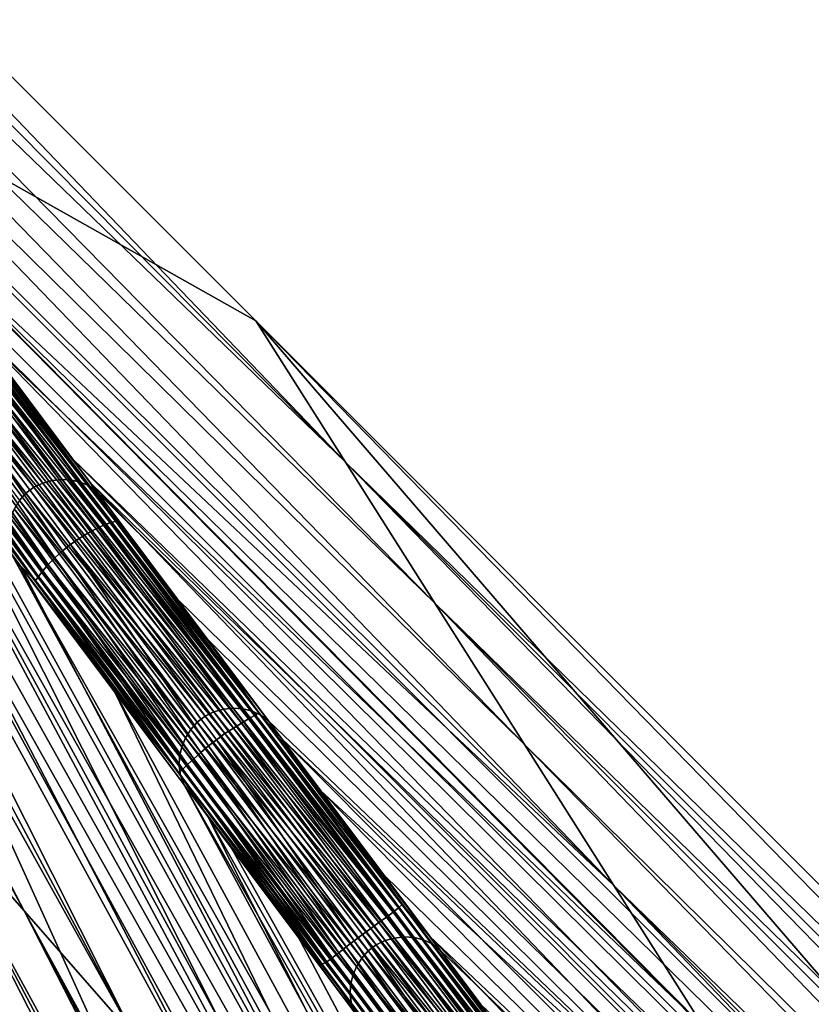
# Model space of a CAD drawing. Header units: millimetres. Extents: x -208 to -25, y 23 to 205.
# Tile 395 of 635: x -159 to -148, y 163 to 176. Entities that reach past the tile are written whole.
import ezdxf

# ---------------------------------------------------------------- set-up
doc = ezdxf.new("R2010")
doc.units = ezdxf.units.MM
doc.header["$LTSCALE"] = 65.185185
for name, color, linetype in [('183', 7, 'CONTINUOUS'), ('231', 7, 'CONTINUOUS'), ('321', 7, 'CONTINUOUS'), ('379', 7, 'CONTINUOUS'), ('380', 7, 'CONTINUOUS'), ('381', 7, 'CONTINUOUS'), ('446', 7, 'CONTINUOUS')]:
    doc.layers.add(name, color=color, linetype=linetype)

msp = doc.modelspace()

# ---------------------------------------------------------------- linework, layer by layer
at = {"layer": '183', "linetype": 'CONTINUOUS'}
for points in [[(-160.627, 173.859, 50.715), (-137.959, 151.645, 56.24), (-161.983, 175.671, 56.24), (-160.627, 173.859, 50.715)], [(-137.132, 150.131, 47.588), (-137.959, 151.645, 56.24), (-160.627, 173.859, 50.715), (-137.132, 150.131, 47.588)], [(-159.827, 172.79, 47.46), (-137.132, 150.131, 47.588), (-160.627, 173.859, 50.715), (-159.827, 172.79, 47.46)], [(-159.269, 172.044, 45.189), (-137.132, 150.131, 47.588), (-159.827, 172.79, 47.46), (-159.269, 172.044, 45.189)], [(-157.91, 170.229, 39.663), (-137.132, 150.131, 47.588), (-159.269, 172.044, 45.189), (-157.91, 170.229, 39.663)], [(-136.304, 148.611, 38.882), (-137.132, 150.131, 47.588), (-157.91, 170.229, 39.663), (-136.304, 148.611, 38.882)], [(-157.588, 169.799, 38.352), (-136.304, 148.611, 38.882), (-157.91, 170.229, 39.663), (-157.588, 169.799, 38.352)], [(-156.54, 168.399, 34.087), (-136.304, 148.611, 38.882), (-157.588, 169.799, 38.352), (-156.54, 168.399, 34.087)], [(-155.347, 166.805, 29.222), (-136.304, 148.611, 38.882), (-156.54, 168.399, 34.087), (-155.347, 166.805, 29.222)], [(-155.173, 166.572, 28.51), (-136.304, 148.611, 38.882), (-155.347, 166.805, 29.222), (-155.173, 166.572, 28.51)], [(-135.904, 147.262, 26.954), (-136.304, 148.611, 38.882), (-155.173, 166.572, 28.51), (-135.904, 147.262, 26.954)], [(-153.842, 164.795, 23.083), (-135.904, 147.262, 26.954), (-155.173, 166.572, 28.51), (-153.842, 164.795, 23.083)], [(-153.107, 163.812, 20.082), (-135.904, 147.262, 26.954), (-153.842, 164.795, 23.083), (-153.107, 163.812, 20.082)], [(-152.575, 163.101, 17.906), (-135.904, 147.262, 26.954), (-153.107, 163.812, 20.082), (-152.575, 163.101, 17.906)]]:
    msp.add_3dface(points, dxfattribs=at)
at = {"layer": '231', "linetype": 'CONTINUOUS'}
for points in [[(-160.756, 172.771, 47.236), (-158.415, 169.856, 38.121), (-160.654, 172.848, 47.236), (-160.756, 172.771, 47.236)], [(-160.654, 172.848, 47.236), (-158.299, 169.912, 38.131), (-160.538, 172.903, 47.246), (-160.654, 172.848, 47.236)], [(-158.415, 169.856, 38.121), (-158.299, 169.912, 38.131), (-160.654, 172.848, 47.236), (-158.415, 169.856, 38.121)], [(-160.538, 172.903, 47.246), (-158.175, 169.946, 38.15), (-160.414, 172.938, 47.266), (-160.538, 172.903, 47.246)], [(-158.299, 169.912, 38.131), (-158.175, 169.946, 38.15), (-160.538, 172.903, 47.246), (-158.299, 169.912, 38.131)], [(-160.414, 172.938, 47.266), (-158.046, 169.959, 38.177), (-160.285, 172.951, 47.293), (-160.414, 172.938, 47.266)], [(-158.175, 169.946, 38.15), (-158.046, 169.959, 38.177), (-160.414, 172.938, 47.266), (-158.175, 169.946, 38.15)], [(-158.046, 169.959, 38.177), (-157.918, 169.951, 38.212), (-160.285, 172.951, 47.293), (-158.046, 169.959, 38.177)], [(-160.285, 172.951, 47.293), (-157.918, 169.951, 38.212), (-160.158, 172.943, 47.327), (-160.285, 172.951, 47.293)], [(-157.918, 169.951, 38.212), (-157.796, 169.921, 38.251), (-160.158, 172.943, 47.327), (-157.918, 169.951, 38.212)], [(-160.158, 172.943, 47.327), (-157.796, 169.921, 38.251), (-160.035, 172.913, 47.367), (-160.158, 172.943, 47.327)], [(-157.796, 169.921, 38.251), (-157.684, 169.87, 38.296), (-160.035, 172.913, 47.367), (-157.796, 169.921, 38.251)], [(-160.035, 172.913, 47.367), (-157.684, 169.87, 38.296), (-159.923, 172.861, 47.411), (-160.035, 172.913, 47.367)], [(-157.588, 169.799, 38.352), (-157.91, 170.229, 39.663), (-159.923, 172.861, 47.411), (-157.588, 169.799, 38.352)], [(-157.684, 169.87, 38.296), (-157.588, 169.799, 38.352), (-159.923, 172.861, 47.411), (-157.684, 169.87, 38.296)], [(-157.91, 170.229, 39.663), (-159.269, 172.044, 45.189), (-159.923, 172.861, 47.411), (-157.91, 170.229, 39.663)], [(-160.842, 172.676, 47.246), (-158.517, 169.779, 38.121), (-160.756, 172.771, 47.236), (-160.842, 172.676, 47.246)], [(-158.517, 169.779, 38.121), (-158.415, 169.856, 38.121), (-160.756, 172.771, 47.236), (-158.517, 169.779, 38.121)], [(-158.603, 169.684, 38.131), (-158.517, 169.779, 38.121), (-160.842, 172.676, 47.246), (-158.603, 169.684, 38.131)], [(-158.415, 169.856, 38.121), (-156.061, 166.922, 29.015), (-158.299, 169.912, 38.131), (-158.415, 169.856, 38.121)], [(-158.299, 169.912, 38.131), (-155.937, 166.957, 29.034), (-158.175, 169.946, 38.15), (-158.299, 169.912, 38.131)], [(-156.061, 166.922, 29.015), (-155.937, 166.957, 29.034), (-158.299, 169.912, 38.131), (-156.061, 166.922, 29.015)], [(-158.175, 169.946, 38.15), (-155.809, 166.97, 29.061), (-158.046, 169.959, 38.177), (-158.175, 169.946, 38.15)], [(-155.937, 166.957, 29.034), (-155.809, 166.97, 29.061), (-158.175, 169.946, 38.15), (-155.937, 166.957, 29.034)], [(-155.809, 166.97, 29.061), (-155.681, 166.962, 29.095), (-158.046, 169.959, 38.177), (-155.809, 166.97, 29.061)], [(-158.046, 169.959, 38.177), (-155.681, 166.962, 29.095), (-157.918, 169.951, 38.212), (-158.046, 169.959, 38.177)], [(-155.681, 166.962, 29.095), (-155.559, 166.932, 29.135), (-157.918, 169.951, 38.212), (-155.681, 166.962, 29.095)], [(-157.918, 169.951, 38.212), (-155.559, 166.932, 29.135), (-157.796, 169.921, 38.251), (-157.918, 169.951, 38.212)], [(-155.559, 166.932, 29.135), (-155.447, 166.881, 29.179), (-157.796, 169.921, 38.251), (-155.559, 166.932, 29.135)], [(-157.796, 169.921, 38.251), (-155.447, 166.881, 29.179), (-157.684, 169.87, 38.296), (-157.796, 169.921, 38.251)], [(-155.347, 166.805, 29.222), (-156.54, 168.399, 34.087), (-157.684, 169.87, 38.296), (-155.347, 166.805, 29.222)], [(-155.447, 166.881, 29.179), (-155.347, 166.805, 29.222), (-157.684, 169.87, 38.296), (-155.447, 166.881, 29.179)], [(-156.54, 168.399, 34.087), (-157.588, 169.799, 38.352), (-157.684, 169.87, 38.296), (-156.54, 168.399, 34.087)], [(-158.603, 169.684, 38.131), (-156.279, 166.79, 29.005), (-158.517, 169.779, 38.121), (-158.603, 169.684, 38.131)], [(-158.517, 169.779, 38.121), (-156.177, 166.867, 29.005), (-158.415, 169.856, 38.121), (-158.517, 169.779, 38.121)], [(-156.279, 166.79, 29.005), (-156.177, 166.867, 29.005), (-158.517, 169.779, 38.121), (-156.279, 166.79, 29.005)], [(-156.177, 166.867, 29.005), (-156.061, 166.922, 29.015), (-158.415, 169.856, 38.121), (-156.177, 166.867, 29.005)], [(-158.671, 169.574, 38.15), (-156.365, 166.695, 29.015), (-158.603, 169.684, 38.131), (-158.671, 169.574, 38.15)], [(-156.365, 166.695, 29.015), (-156.279, 166.79, 29.005), (-158.603, 169.684, 38.131), (-156.365, 166.695, 29.015)], [(-158.72, 169.455, 38.177), (-156.434, 166.585, 29.034), (-158.671, 169.574, 38.15), (-158.72, 169.455, 38.177)], [(-156.434, 166.585, 29.034), (-156.365, 166.695, 29.015), (-158.671, 169.574, 38.15), (-156.434, 166.585, 29.034)], [(-158.748, 169.33, 38.212), (-156.482, 166.466, 29.061), (-158.72, 169.455, 38.177), (-158.748, 169.33, 38.212)], [(-156.482, 166.466, 29.061), (-156.434, 166.585, 29.034), (-158.72, 169.455, 38.177), (-156.482, 166.466, 29.061)], [(-158.754, 169.204, 38.251), (-156.511, 166.341, 29.095), (-158.748, 169.33, 38.212), (-158.754, 169.204, 38.251)], [(-156.511, 166.341, 29.095), (-156.482, 166.466, 29.061), (-158.748, 169.33, 38.212), (-156.511, 166.341, 29.095)], [(-156.516, 166.215, 29.135), (-156.511, 166.341, 29.095), (-158.754, 169.204, 38.251), (-156.516, 166.215, 29.135)], [(-158.736, 169.082, 38.296), (-156.516, 166.215, 29.135), (-158.754, 169.204, 38.251), (-158.736, 169.082, 38.296)], [(-156.499, 166.093, 29.179), (-156.516, 166.215, 29.135), (-158.736, 169.082, 38.296), (-156.499, 166.093, 29.179)], [(-158.697, 168.972, 38.36), (-156.499, 166.093, 29.179), (-158.736, 169.082, 38.296), (-158.697, 168.972, 38.36)], [(-156.45, 165.97, 29.203), (-156.499, 166.093, 29.179), (-158.697, 168.972, 38.36), (-156.45, 165.97, 29.203)], [(-156.177, 166.867, 29.005), (-153.826, 163.936, 19.897), (-156.061, 166.922, 29.015), (-156.177, 166.867, 29.005)], [(-156.061, 166.922, 29.015), (-153.702, 163.97, 19.916), (-155.937, 166.957, 29.034), (-156.061, 166.922, 29.015)], [(-153.826, 163.936, 19.897), (-153.702, 163.97, 19.916), (-156.061, 166.922, 29.015), (-153.826, 163.936, 19.897)], [(-155.937, 166.957, 29.034), (-153.574, 163.984, 19.943), (-155.809, 166.97, 29.061), (-155.937, 166.957, 29.034)], [(-153.702, 163.97, 19.916), (-153.574, 163.984, 19.943), (-155.937, 166.957, 29.034), (-153.702, 163.97, 19.916)], [(-153.574, 163.984, 19.943), (-153.446, 163.975, 19.977), (-155.809, 166.97, 29.061), (-153.574, 163.984, 19.943)], [(-155.809, 166.97, 29.061), (-153.446, 163.975, 19.977), (-155.681, 166.962, 29.095), (-155.809, 166.97, 29.061)], [(-153.446, 163.975, 19.977), (-153.324, 163.946, 20.017), (-155.681, 166.962, 29.095), (-153.446, 163.975, 19.977)], [(-155.681, 166.962, 29.095), (-153.324, 163.946, 20.017), (-155.559, 166.932, 29.135), (-155.681, 166.962, 29.095)], [(-153.324, 163.946, 20.017), (-153.211, 163.894, 20.061), (-155.559, 166.932, 29.135), (-153.324, 163.946, 20.017)], [(-155.559, 166.932, 29.135), (-153.211, 163.894, 20.061), (-155.447, 166.881, 29.179), (-155.559, 166.932, 29.135)], [(-156.365, 166.695, 29.015), (-154.044, 163.803, 19.887), (-156.279, 166.79, 29.005), (-156.365, 166.695, 29.015)], [(-156.279, 166.79, 29.005), (-153.942, 163.88, 19.887), (-156.177, 166.867, 29.005), (-156.279, 166.79, 29.005)], [(-154.044, 163.803, 19.887), (-153.942, 163.88, 19.887), (-156.279, 166.79, 29.005), (-154.044, 163.803, 19.887)], [(-153.942, 163.88, 19.887), (-153.826, 163.936, 19.897), (-156.177, 166.867, 29.005), (-153.942, 163.88, 19.887)], [(-153.107, 163.812, 20.082), (-153.842, 164.795, 23.083), (-155.447, 166.881, 29.179), (-153.107, 163.812, 20.082)], [(-153.211, 163.894, 20.061), (-153.107, 163.812, 20.082), (-155.447, 166.881, 29.179), (-153.211, 163.894, 20.061)], [(-153.842, 164.795, 23.083), (-155.173, 166.572, 28.51), (-155.447, 166.881, 29.179), (-153.842, 164.795, 23.083)], [(-155.173, 166.572, 28.51), (-155.347, 166.805, 29.222), (-155.447, 166.881, 29.179), (-155.173, 166.572, 28.51)], [(-156.434, 166.585, 29.034), (-154.13, 163.708, 19.897), (-156.365, 166.695, 29.015), (-156.434, 166.585, 29.034)], [(-154.13, 163.708, 19.897), (-154.044, 163.803, 19.887), (-156.365, 166.695, 29.015), (-154.13, 163.708, 19.897)], [(-156.482, 166.466, 29.061), (-154.198, 163.599, 19.916), (-156.434, 166.585, 29.034), (-156.482, 166.466, 29.061)], [(-154.198, 163.599, 19.916), (-154.13, 163.708, 19.897), (-156.434, 166.585, 29.034), (-154.198, 163.599, 19.916)], [(-156.511, 166.341, 29.095), (-154.247, 163.48, 19.943), (-156.482, 166.466, 29.061), (-156.511, 166.341, 29.095)], [(-154.247, 163.48, 19.943), (-154.198, 163.599, 19.916), (-156.482, 166.466, 29.061), (-154.247, 163.48, 19.943)], [(-156.516, 166.215, 29.135), (-154.275, 163.355, 19.977), (-156.511, 166.341, 29.095), (-156.516, 166.215, 29.135)], [(-154.275, 163.355, 19.977), (-154.247, 163.48, 19.943), (-156.511, 166.341, 29.095), (-154.275, 163.355, 19.977)], [(-154.281, 163.229, 20.017), (-154.275, 163.355, 19.977), (-156.516, 166.215, 29.135), (-154.281, 163.229, 20.017)], [(-156.499, 166.093, 29.179), (-154.281, 163.229, 20.017), (-156.516, 166.215, 29.135), (-156.499, 166.093, 29.179)], [(-154.263, 163.107, 20.061), (-154.281, 163.229, 20.017), (-156.499, 166.093, 29.179), (-154.263, 163.107, 20.061)], [(-156.45, 165.97, 29.203), (-154.263, 163.107, 20.061), (-156.499, 166.093, 29.179), (-156.45, 165.97, 29.203)], [(-155.83, 165.143, 26.677), (-154.263, 163.107, 20.061), (-156.45, 165.97, 29.203), (-155.83, 165.143, 26.677)], [(-154.178, 162.936, 19.936), (-154.263, 163.107, 20.061), (-155.83, 165.143, 26.677), (-154.178, 162.936, 19.936)], [(-153.826, 163.936, 19.897), (-151.469, 160.987, 10.796), (-153.702, 163.97, 19.916), (-153.826, 163.936, 19.897)], [(-153.702, 163.97, 19.916), (-151.341, 161.001, 10.823), (-153.574, 163.984, 19.943), (-153.702, 163.97, 19.916)], [(-151.469, 160.987, 10.796), (-151.341, 161.001, 10.823), (-153.702, 163.97, 19.916), (-151.469, 160.987, 10.796)], [(-151.341, 161.001, 10.823), (-151.214, 160.993, 10.857), (-153.574, 163.984, 19.943), (-151.341, 161.001, 10.823)], [(-153.574, 163.984, 19.943), (-151.214, 160.993, 10.857), (-153.446, 163.975, 19.977), (-153.574, 163.984, 19.943)], [(-151.214, 160.993, 10.857), (-151.091, 160.963, 10.897), (-153.446, 163.975, 19.977), (-151.214, 160.993, 10.857)], [(-153.446, 163.975, 19.977), (-151.091, 160.963, 10.897), (-153.324, 163.946, 20.017), (-153.446, 163.975, 19.977)], [(-154.044, 163.803, 19.887), (-151.709, 160.897, 10.767), (-153.942, 163.88, 19.887), (-154.044, 163.803, 19.887)], [(-153.942, 163.88, 19.887), (-151.593, 160.953, 10.777), (-153.826, 163.936, 19.897), (-153.942, 163.88, 19.887)], [(-151.709, 160.897, 10.767), (-151.593, 160.953, 10.777), (-153.942, 163.88, 19.887), (-151.709, 160.897, 10.767)], [(-151.593, 160.953, 10.777), (-151.469, 160.987, 10.796), (-153.826, 163.936, 19.897), (-151.593, 160.953, 10.777)], [(-151.091, 160.963, 10.897), (-150.979, 160.912, 10.941), (-153.324, 163.946, 20.017), (-151.091, 160.963, 10.897)], [(-153.324, 163.946, 20.017), (-150.979, 160.912, 10.941), (-153.211, 163.894, 20.061), (-153.324, 163.946, 20.017)], [(-150.885, 160.843, 10.997), (-151.346, 161.458, 12.88), (-153.211, 163.894, 20.061), (-150.885, 160.843, 10.997)], [(-150.979, 160.912, 10.941), (-150.885, 160.843, 10.997), (-153.211, 163.894, 20.061), (-150.979, 160.912, 10.941)], [(-151.346, 161.458, 12.88), (-152.575, 163.101, 17.906), (-153.211, 163.894, 20.061), (-151.346, 161.458, 12.88)], [(-152.575, 163.101, 17.906), (-153.107, 163.812, 20.082), (-153.211, 163.894, 20.061), (-152.575, 163.101, 17.906)], [(-154.198, 163.599, 19.916), (-151.897, 160.725, 10.777), (-154.13, 163.708, 19.897), (-154.198, 163.599, 19.916)], [(-154.13, 163.708, 19.897), (-151.811, 160.821, 10.767), (-154.044, 163.803, 19.887), (-154.13, 163.708, 19.897)], [(-151.897, 160.725, 10.777), (-151.811, 160.821, 10.767), (-154.13, 163.708, 19.897), (-151.897, 160.725, 10.777)], [(-151.811, 160.821, 10.767), (-151.709, 160.897, 10.767), (-154.044, 163.803, 19.887), (-151.811, 160.821, 10.767)], [(-154.247, 163.48, 19.943), (-151.965, 160.616, 10.796), (-154.198, 163.599, 19.916), (-154.247, 163.48, 19.943)], [(-151.965, 160.616, 10.796), (-151.897, 160.725, 10.777), (-154.198, 163.599, 19.916), (-151.965, 160.616, 10.796)], [(-154.275, 163.355, 19.977), (-152.014, 160.497, 10.823), (-154.247, 163.48, 19.943), (-154.275, 163.355, 19.977)], [(-152.014, 160.497, 10.823), (-151.965, 160.616, 10.796), (-154.247, 163.48, 19.943), (-152.014, 160.497, 10.823)], [(-154.281, 163.229, 20.017), (-152.042, 160.372, 10.857), (-154.275, 163.355, 19.977), (-154.281, 163.229, 20.017)], [(-152.042, 160.372, 10.857), (-152.014, 160.497, 10.823), (-154.275, 163.355, 19.977), (-152.042, 160.372, 10.857)], [(-152.048, 160.247, 10.897), (-152.042, 160.372, 10.857), (-154.281, 163.229, 20.017), (-152.048, 160.247, 10.897)], [(-154.263, 163.107, 20.061), (-152.048, 160.247, 10.897), (-154.281, 163.229, 20.017), (-154.263, 163.107, 20.061)], [(-152.031, 160.125, 10.941), (-152.048, 160.247, 10.897), (-154.263, 163.107, 20.061), (-152.031, 160.125, 10.941)], [(-154.178, 162.936, 19.936), (-152.031, 160.125, 10.941), (-154.263, 163.107, 20.061), (-154.178, 162.936, 19.936)]]:
    msp.add_3dface(points, dxfattribs=at)
at = {"layer": '321', "linetype": 'CONTINUOUS'}
for points in [[(-158.541, 164.324, 41.037), (-159.98, 165.966, 48.639), (-167.515, 180.753, 41.521), (-158.541, 164.324, 41.037)], [(-166.174, 178.962, 36.583), (-158.541, 164.324, 41.037), (-167.515, 180.753, 41.521), (-166.174, 178.962, 36.583)], [(-157.102, 162.682, 33.436), (-158.541, 164.324, 41.037), (-166.174, 178.962, 36.583), (-157.102, 162.682, 33.436)], [(-164.826, 177.162, 31.617), (-157.102, 162.682, 33.436), (-166.174, 178.962, 36.583), (-164.826, 177.162, 31.617)], [(-163.504, 175.395, 26.736), (-157.102, 162.682, 33.436), (-164.826, 177.162, 31.617), (-163.504, 175.395, 26.736)], [(-155.662, 161.04, 25.835), (-157.102, 162.682, 33.436), (-163.504, 175.395, 26.736), (-155.662, 161.04, 25.835)], [(-162.234, 173.699, 22.05), (-155.662, 161.04, 25.835), (-163.504, 175.395, 26.736), (-162.234, 173.699, 22.05)], [(-154.223, 159.398, 18.233), (-155.662, 161.04, 25.835), (-162.234, 173.699, 22.05), (-154.223, 159.398, 18.233)], [(-161.015, 172.07, 17.542), (-154.223, 159.398, 18.233), (-162.234, 173.699, 22.05), (-161.015, 172.07, 17.542)], [(-159.812, 170.464, 13.096), (-154.223, 159.398, 18.233), (-161.015, 172.07, 17.542), (-159.812, 170.464, 13.096)], [(-152.784, 157.756, 10.632), (-154.223, 159.398, 18.233), (-159.812, 170.464, 13.096), (-152.784, 157.756, 10.632)], [(-158.596, 168.838, 8.597), (-152.784, 157.756, 10.632), (-159.812, 170.464, 13.096), (-158.596, 168.838, 8.597)], [(-157.362, 167.19, 4.027), (-152.784, 157.756, 10.632), (-158.596, 168.838, 8.597), (-157.362, 167.19, 4.027)], [(-161.419, 167.607, 56.24), (-159.98, 165.966, 48.639), (-151.828, 150.04, 56.24), (-161.419, 167.607, 56.24)], [(-151.344, 156.115, 3.03), (-152.784, 157.756, 10.632), (-157.362, 167.19, 4.027), (-151.344, 156.115, 3.03)], [(-156.14, 165.559, -0.505), (-151.344, 156.115, 3.03), (-157.362, 167.19, 4.027), (-156.14, 165.559, -0.505)], [(-159.98, 165.966, 48.639), (-158.541, 164.324, 41.037), (-150.625, 148.838, 48.364), (-159.98, 165.966, 48.639)], [(-151.828, 150.04, 56.24), (-159.98, 165.966, 48.639), (-151.227, 149.439, 52.302), (-151.828, 150.04, 56.24)], [(-151.227, 149.439, 52.302), (-159.98, 165.966, 48.639), (-150.625, 148.838, 48.364), (-151.227, 149.439, 52.302)], [(-149.905, 154.473, -4.571), (-151.344, 156.115, 3.03), (-156.14, 165.559, -0.505), (-149.905, 154.473, -4.571)], [(-154.962, 163.985, -4.881), (-149.905, 154.473, -4.571), (-156.14, 165.559, -0.505), (-154.962, 163.985, -4.881)], [(-157.102, 162.682, 33.436), (-149.418, 147.631, 40.43), (-158.541, 164.324, 41.037), (-157.102, 162.682, 33.436)], [(-158.541, 164.324, 41.037), (-149.418, 147.631, 40.43), (-150.024, 148.236, 44.423), (-158.541, 164.324, 41.037)], [(-150.625, 148.838, 48.364), (-158.541, 164.324, 41.037), (-150.024, 148.236, 44.423), (-150.625, 148.838, 48.364)], [(-153.842, 162.489, -9.05), (-149.905, 154.473, -4.571), (-154.962, 163.985, -4.881), (-153.842, 162.489, -9.05)]]:
    msp.add_3dface(points, dxfattribs=at)
at = {"layer": '379', "linetype": 'CONTINUOUS'}
for points in [[(-170.406, 186.923, 56.24), (-161.983, 175.671, 56.24), (-155.513, 172.029, 56.24), (-170.406, 186.923, 56.24)], [(-161.983, 175.671, 56.24), (-137.959, 151.645, 56.24), (-155.513, 172.029, 56.24), (-161.983, 175.671, 56.24)], [(-146.809, 145.021, 56.24), (-163.091, 174.842, 56.24), (-151.828, 150.04, 56.24), (-146.809, 145.021, 56.24)], [(-163.091, 174.842, 56.24), (-161.419, 167.607, 56.24), (-151.828, 150.04, 56.24), (-163.091, 174.842, 56.24)], [(-155.513, 172.029, 56.24), (-137.959, 151.645, 56.24), (-141.36, 157.875, 56.24), (-155.513, 172.029, 56.24)]]:
    msp.add_3dface(points, dxfattribs=at)
at = {"layer": '380', "linetype": 'CONTINUOUS'}
for points in [[(-159.618, 171.804, 13.937), (-157.711, 169.256, 6.882), (-159.733, 171.739, 13.868), (-159.618, 171.804, 13.937)], [(-159.504, 171.855, 14.046), (-157.602, 169.314, 7.009), (-159.618, 171.804, 13.937), (-159.504, 171.855, 14.046)], [(-159.618, 171.804, 13.937), (-157.602, 169.314, 7.009), (-157.711, 169.256, 6.882), (-159.618, 171.804, 13.937)], [(-159.397, 171.892, 14.192), (-157.502, 169.36, 7.179), (-159.504, 171.855, 14.046), (-159.397, 171.892, 14.192)], [(-159.504, 171.855, 14.046), (-157.502, 169.36, 7.179), (-157.602, 169.314, 7.009), (-159.504, 171.855, 14.046)], [(-159.302, 171.915, 14.371), (-157.415, 169.393, 7.388), (-159.397, 171.892, 14.192), (-159.302, 171.915, 14.371)], [(-159.397, 171.892, 14.192), (-157.415, 169.393, 7.388), (-157.502, 169.36, 7.179), (-159.397, 171.892, 14.192)], [(-159.226, 171.923, 14.586), (-157.349, 169.415, 7.639), (-159.302, 171.915, 14.371), (-159.226, 171.923, 14.586)], [(-159.302, 171.915, 14.371), (-157.349, 169.415, 7.639), (-157.415, 169.393, 7.388), (-159.302, 171.915, 14.371)], [(-157.349, 169.415, 7.639), (-159.226, 171.923, 14.586), (-157.679, 169.918, 9.295), (-157.349, 169.415, 7.639)], [(-157.679, 169.918, 9.295), (-159.226, 171.923, 14.586), (-159.169, 171.909, 14.806), (-157.679, 169.918, 9.295)], [(-159.733, 171.739, 13.868), (-157.824, 169.188, 6.802), (-159.845, 171.661, 13.841), (-159.733, 171.739, 13.868)], [(-159.733, 171.739, 13.868), (-157.711, 169.256, 6.882), (-157.824, 169.188, 6.802), (-159.733, 171.739, 13.868)], [(-160.046, 171.483, 13.936), (-159.951, 171.577, 13.869), (-158.139, 168.936, 6.881), (-160.046, 171.483, 13.936)], [(-159.951, 171.577, 13.869), (-159.845, 171.661, 13.841), (-158.042, 169.025, 6.803), (-159.951, 171.577, 13.869)], [(-159.951, 171.577, 13.869), (-158.042, 169.025, 6.803), (-158.139, 168.936, 6.881), (-159.951, 171.577, 13.869)], [(-159.845, 171.661, 13.841), (-157.824, 169.188, 6.802), (-157.934, 169.108, 6.77), (-159.845, 171.661, 13.841)], [(-159.845, 171.661, 13.841), (-157.934, 169.108, 6.77), (-158.042, 169.025, 6.803), (-159.845, 171.661, 13.841)], [(-160.127, 171.389, 14.045), (-160.046, 171.483, 13.936), (-158.225, 168.848, 7.007), (-160.127, 171.389, 14.045)], [(-160.046, 171.483, 13.936), (-158.139, 168.936, 6.881), (-158.225, 168.848, 7.007), (-160.046, 171.483, 13.936)], [(-160.242, 171.212, 14.369), (-160.193, 171.297, 14.19), (-158.354, 168.691, 7.385), (-160.242, 171.212, 14.369)], [(-160.193, 171.297, 14.19), (-160.127, 171.389, 14.045), (-158.298, 168.765, 7.177), (-160.193, 171.297, 14.19)], [(-160.193, 171.297, 14.19), (-158.298, 168.765, 7.177), (-158.354, 168.691, 7.385), (-160.193, 171.297, 14.19)], [(-160.127, 171.389, 14.045), (-158.225, 168.848, 7.007), (-158.298, 168.765, 7.177), (-160.127, 171.389, 14.045)], [(-160.271, 171.141, 14.583), (-160.242, 171.212, 14.369), (-158.394, 168.633, 7.636), (-160.271, 171.141, 14.583)], [(-160.242, 171.212, 14.369), (-158.354, 168.691, 7.385), (-158.394, 168.633, 7.636), (-160.242, 171.212, 14.369)], [(-159.812, 170.464, 13.096), (-160.271, 171.141, 14.583), (-158.394, 168.633, 7.636), (-159.812, 170.464, 13.096)], [(-158.596, 168.838, 8.597), (-159.812, 170.464, 13.096), (-158.394, 168.633, 7.636), (-158.596, 168.838, 8.597)], [(-156.161, 167.891, 3.675), (-157.349, 169.415, 7.639), (-157.679, 169.918, 9.295), (-156.161, 167.891, 3.675)], [(-157.502, 169.36, 7.179), (-155.61, 166.832, 0.165), (-157.602, 169.314, 7.009), (-157.502, 169.36, 7.179)], [(-157.415, 169.393, 7.388), (-155.531, 166.876, 0.404), (-157.502, 169.36, 7.179), (-157.415, 169.393, 7.388)], [(-157.502, 169.36, 7.179), (-155.531, 166.876, 0.404), (-155.61, 166.832, 0.165), (-157.502, 169.36, 7.179)], [(-157.349, 169.415, 7.639), (-155.474, 166.91, 0.69), (-157.415, 169.393, 7.388), (-157.349, 169.415, 7.639)], [(-157.415, 169.393, 7.388), (-155.474, 166.91, 0.69), (-155.531, 166.876, 0.404), (-157.415, 169.393, 7.388)], [(-155.474, 166.91, 0.69), (-157.349, 169.415, 7.639), (-156.161, 167.891, 3.675), (-155.474, 166.91, 0.69)], [(-157.711, 169.256, 6.882), (-155.807, 166.712, -0.175), (-157.824, 169.188, 6.802), (-157.711, 169.256, 6.882)], [(-157.602, 169.314, 7.009), (-155.703, 166.777, -0.03), (-157.711, 169.256, 6.882), (-157.602, 169.314, 7.009)], [(-157.711, 169.256, 6.882), (-155.703, 166.777, -0.03), (-155.807, 166.712, -0.175), (-157.711, 169.256, 6.882)], [(-157.602, 169.314, 7.009), (-155.61, 166.832, 0.165), (-155.703, 166.777, -0.03), (-157.602, 169.314, 7.009)], [(-158.042, 169.025, 6.803), (-157.934, 169.108, 6.77), (-156.134, 166.478, -0.265), (-158.042, 169.025, 6.803)], [(-157.824, 169.188, 6.802), (-155.917, 166.64, -0.266), (-157.934, 169.108, 6.77), (-157.824, 169.188, 6.802)], [(-157.934, 169.108, 6.77), (-155.917, 166.64, -0.266), (-156.026, 166.559, -0.303), (-157.934, 169.108, 6.77)], [(-157.934, 169.108, 6.77), (-156.026, 166.559, -0.303), (-156.134, 166.478, -0.265), (-157.934, 169.108, 6.77)], [(-157.824, 169.188, 6.802), (-155.807, 166.712, -0.175), (-155.917, 166.64, -0.266), (-157.824, 169.188, 6.802)], [(-158.139, 168.936, 6.881), (-158.042, 169.025, 6.803), (-156.234, 166.393, -0.176), (-158.139, 168.936, 6.881)], [(-158.042, 169.025, 6.803), (-156.134, 166.478, -0.265), (-156.234, 166.393, -0.176), (-158.042, 169.025, 6.803)], [(-157.362, 167.19, 4.027), (-158.596, 168.838, 8.597), (-158.394, 168.633, 7.636), (-157.362, 167.19, 4.027)], [(-158.298, 168.765, 7.177), (-158.225, 168.848, 7.007), (-156.405, 166.237, 0.162), (-158.298, 168.765, 7.177)], [(-158.225, 168.848, 7.007), (-158.139, 168.936, 6.881), (-156.326, 166.311, -0.032), (-158.225, 168.848, 7.007)], [(-158.225, 168.848, 7.007), (-156.326, 166.311, -0.032), (-156.405, 166.237, 0.162), (-158.225, 168.848, 7.007)], [(-158.139, 168.936, 6.881), (-156.234, 166.393, -0.176), (-156.326, 166.311, -0.032), (-158.139, 168.936, 6.881)], [(-158.354, 168.691, 7.385), (-158.298, 168.765, 7.177), (-156.469, 166.174, 0.4), (-158.354, 168.691, 7.385)], [(-158.298, 168.765, 7.177), (-156.405, 166.237, 0.162), (-156.469, 166.174, 0.4), (-158.298, 168.765, 7.177)], [(-158.394, 168.633, 7.636), (-158.354, 168.691, 7.385), (-156.519, 166.129, 0.686), (-158.394, 168.633, 7.636)], [(-157.362, 167.19, 4.027), (-158.394, 168.633, 7.636), (-156.519, 166.129, 0.686), (-157.362, 167.19, 4.027)], [(-158.354, 168.691, 7.385), (-156.469, 166.174, 0.4), (-156.519, 166.129, 0.686), (-158.354, 168.691, 7.385)], [(-154.666, 165.894, -1.873), (-155.474, 166.91, 0.69), (-156.161, 167.891, 3.675), (-154.666, 165.894, -1.873)], [(-156.14, 165.559, -0.505), (-157.362, 167.19, 4.027), (-156.519, 166.129, 0.686), (-156.14, 165.559, -0.505)], [(-155.474, 166.91, 0.69), (-153.603, 164.409, -6.261), (-155.531, 166.876, 0.404), (-155.474, 166.91, 0.69)], [(-153.603, 164.409, -6.261), (-155.474, 166.91, 0.69), (-154.666, 165.894, -1.873), (-153.603, 164.409, -6.261)], [(-155.61, 166.832, 0.165), (-153.721, 164.307, -6.852), (-155.703, 166.777, -0.03), (-155.61, 166.832, 0.165)], [(-155.531, 166.876, 0.404), (-153.65, 164.362, -6.583), (-155.61, 166.832, 0.165), (-155.531, 166.876, 0.404)], [(-155.61, 166.832, 0.165), (-153.65, 164.362, -6.583), (-153.721, 164.307, -6.852), (-155.61, 166.832, 0.165)], [(-155.531, 166.876, 0.404), (-153.603, 164.409, -6.261), (-153.65, 164.362, -6.583), (-155.531, 166.876, 0.404)], [(-155.807, 166.712, -0.175), (-153.907, 164.173, -7.234), (-155.917, 166.64, -0.266), (-155.807, 166.712, -0.175)], [(-155.703, 166.777, -0.03), (-153.808, 164.243, -7.071), (-155.807, 166.712, -0.175), (-155.703, 166.777, -0.03)], [(-155.807, 166.712, -0.175), (-153.808, 164.243, -7.071), (-153.907, 164.173, -7.234), (-155.807, 166.712, -0.175)], [(-155.703, 166.777, -0.03), (-153.721, 164.307, -6.852), (-153.808, 164.243, -7.071), (-155.703, 166.777, -0.03)], [(-156.134, 166.478, -0.265), (-156.026, 166.559, -0.303), (-154.23, 163.934, -7.335), (-156.134, 166.478, -0.265)], [(-155.917, 166.64, -0.266), (-154.013, 164.096, -7.336), (-156.026, 166.559, -0.303), (-155.917, 166.64, -0.266)], [(-156.026, 166.559, -0.303), (-154.013, 164.096, -7.336), (-154.12, 164.014, -7.378), (-156.026, 166.559, -0.303)], [(-156.026, 166.559, -0.303), (-154.12, 164.014, -7.378), (-154.23, 163.934, -7.335), (-156.026, 166.559, -0.303)], [(-155.917, 166.64, -0.266), (-153.907, 164.173, -7.234), (-154.013, 164.096, -7.336), (-155.917, 166.64, -0.266)], [(-156.234, 166.393, -0.176), (-156.134, 166.478, -0.265), (-154.333, 163.853, -7.236), (-156.234, 166.393, -0.176)], [(-156.134, 166.478, -0.265), (-154.23, 163.934, -7.335), (-154.333, 163.853, -7.236), (-156.134, 166.478, -0.265)], [(-156.405, 166.237, 0.162), (-156.326, 166.311, -0.032), (-154.515, 163.713, -6.855), (-156.405, 166.237, 0.162)], [(-156.326, 166.311, -0.032), (-156.234, 166.393, -0.176), (-154.429, 163.778, -7.073), (-156.326, 166.311, -0.032)], [(-156.326, 166.311, -0.032), (-154.429, 163.778, -7.073), (-154.515, 163.713, -6.855), (-156.326, 166.311, -0.032)], [(-156.234, 166.393, -0.176), (-154.333, 163.853, -7.236), (-154.429, 163.778, -7.073), (-156.234, 166.393, -0.176)], [(-156.519, 166.129, 0.686), (-156.469, 166.174, 0.4), (-154.647, 163.628, -6.265), (-156.519, 166.129, 0.686)], [(-156.469, 166.174, 0.4), (-156.405, 166.237, 0.162), (-154.588, 163.66, -6.587), (-156.469, 166.174, 0.4)], [(-156.469, 166.174, 0.4), (-154.588, 163.66, -6.587), (-154.647, 163.628, -6.265), (-156.469, 166.174, 0.4)], [(-156.405, 166.237, 0.162), (-154.515, 163.713, -6.855), (-154.588, 163.66, -6.587), (-156.405, 166.237, 0.162)], [(-156.14, 165.559, -0.505), (-156.519, 166.129, 0.686), (-154.647, 163.628, -6.265), (-156.14, 165.559, -0.505)], [(-153.248, 163.998, -7.147), (-153.603, 164.409, -6.261), (-154.666, 165.894, -1.873), (-153.248, 163.998, -7.147)], [(-154.962, 163.985, -4.881), (-156.14, 165.559, -0.505), (-154.647, 163.628, -6.265), (-154.962, 163.985, -4.881)], [(-153.65, 164.362, -6.583), (-151.773, 161.854, -13.573), (-153.721, 164.307, -6.852), (-153.65, 164.362, -6.583)], [(-153.603, 164.409, -6.261), (-151.735, 161.914, -13.215), (-153.65, 164.362, -6.583), (-153.603, 164.409, -6.261)], [(-153.65, 164.362, -6.583), (-151.735, 161.914, -13.215), (-151.773, 161.854, -13.573), (-153.65, 164.362, -6.583)], [(-151.735, 161.914, -13.215), (-153.603, 164.409, -6.261), (-151.898, 162.195, -12.177), (-151.735, 161.914, -13.215)], [(-151.898, 162.195, -12.177), (-153.603, 164.409, -6.261), (-153.248, 163.998, -7.147), (-151.898, 162.195, -12.177)], [(-153.808, 164.243, -7.071), (-151.916, 161.715, -14.115), (-153.907, 164.173, -7.234), (-153.808, 164.243, -7.071)], [(-153.721, 164.307, -6.852), (-151.836, 161.788, -13.872), (-153.808, 164.243, -7.071), (-153.721, 164.307, -6.852)], [(-153.808, 164.243, -7.071), (-151.836, 161.788, -13.872), (-151.916, 161.715, -14.115), (-153.808, 164.243, -7.071)], [(-153.721, 164.307, -6.852), (-151.773, 161.854, -13.573), (-151.836, 161.788, -13.872), (-153.721, 164.307, -6.852)], [(-154.013, 164.096, -7.336), (-152.113, 161.558, -14.41), (-154.12, 164.014, -7.378), (-154.013, 164.096, -7.336)], [(-153.907, 164.173, -7.234), (-152.01, 161.638, -14.296), (-154.013, 164.096, -7.336), (-153.907, 164.173, -7.234)], [(-154.013, 164.096, -7.336), (-152.01, 161.638, -14.296), (-152.113, 161.558, -14.41), (-154.013, 164.096, -7.336)], [(-153.907, 164.173, -7.234), (-151.916, 161.715, -14.115), (-152.01, 161.638, -14.296), (-153.907, 164.173, -7.234)], [(-153.842, 162.489, -9.05), (-154.962, 163.985, -4.881), (-154.647, 163.628, -6.265), (-153.842, 162.489, -9.05)], [(-154.23, 163.934, -7.335), (-154.12, 164.014, -7.378), (-152.33, 161.396, -14.408), (-154.23, 163.934, -7.335)], [(-154.12, 164.014, -7.378), (-152.113, 161.558, -14.41), (-152.219, 161.474, -14.455), (-154.12, 164.014, -7.378)], [(-154.12, 164.014, -7.378), (-152.219, 161.474, -14.455), (-152.33, 161.396, -14.408), (-154.12, 164.014, -7.378)], [(-154.429, 163.778, -7.073), (-154.333, 163.853, -7.236), (-152.537, 161.251, -14.118), (-154.429, 163.778, -7.073)], [(-154.333, 163.853, -7.236), (-154.23, 163.934, -7.335), (-152.436, 161.319, -14.298), (-154.333, 163.853, -7.236)], [(-154.333, 163.853, -7.236), (-152.436, 161.319, -14.298), (-152.537, 161.251, -14.118), (-154.333, 163.853, -7.236)], [(-154.23, 163.934, -7.335), (-152.33, 161.396, -14.408), (-152.436, 161.319, -14.298), (-154.23, 163.934, -7.335)], [(-154.588, 163.66, -6.587), (-154.515, 163.713, -6.855), (-152.71, 161.152, -13.577), (-154.588, 163.66, -6.587)], [(-154.515, 163.713, -6.855), (-154.429, 163.778, -7.073), (-152.629, 161.194, -13.875), (-154.515, 163.713, -6.855)], [(-154.515, 163.713, -6.855), (-152.629, 161.194, -13.875), (-152.71, 161.152, -13.577), (-154.515, 163.713, -6.855)], [(-154.429, 163.778, -7.073), (-152.537, 161.251, -14.118), (-152.629, 161.194, -13.875), (-154.429, 163.778, -7.073)], [(-154.647, 163.628, -6.265), (-154.588, 163.66, -6.587), (-152.778, 161.133, -13.22), (-154.647, 163.628, -6.265)], [(-153.842, 162.489, -9.05), (-154.647, 163.628, -6.265), (-152.778, 161.133, -13.22), (-153.842, 162.489, -9.05)], [(-154.588, 163.66, -6.587), (-152.71, 161.152, -13.577), (-152.778, 161.133, -13.22), (-154.588, 163.66, -6.587)]]:
    msp.add_3dface(points, dxfattribs=at)
at = {"layer": '381', "linetype": 'CONTINUOUS'}
for points in [[(-170.406, 186.923, 56.24), (-155.513, 172.029, 56.24), (-154.344, 170.186, 48.64), (-170.406, 186.923, 56.24)], [(-168.767, 184.732, 50.202), (-170.406, 186.923, 56.24), (-154.344, 170.186, 48.64), (-168.767, 184.732, 50.202)], [(-167.126, 182.54, 44.163), (-168.767, 184.732, 50.202), (-154.344, 170.186, 48.64), (-167.126, 182.54, 44.163)], [(-165.482, 180.344, 38.11), (-167.126, 182.54, 44.163), (-153.174, 168.342, 41.04), (-165.482, 180.344, 38.11)], [(-167.126, 182.54, 44.163), (-154.344, 170.186, 48.64), (-153.174, 168.342, 41.04), (-167.126, 182.54, 44.163)], [(-163.823, 178.128, 31.997), (-165.482, 180.344, 38.11), (-152.005, 166.499, 33.439), (-163.823, 178.128, 31.997)], [(-165.482, 180.344, 38.11), (-153.174, 168.342, 41.04), (-152.005, 166.499, 33.439), (-165.482, 180.344, 38.11)], [(-162.198, 175.957, 26), (-163.823, 178.128, 31.997), (-150.835, 164.655, 25.839), (-162.198, 175.957, 26)], [(-163.823, 178.128, 31.997), (-152.005, 166.499, 33.439), (-150.835, 164.655, 25.839), (-163.823, 178.128, 31.997)], [(-160.655, 173.895, 20.301), (-162.198, 175.957, 26), (-150.835, 164.655, 25.839), (-160.655, 173.895, 20.301)], [(-159.169, 171.909, 14.806), (-160.655, 173.895, 20.301), (-149.666, 162.812, 18.239), (-159.169, 171.909, 14.806)], [(-160.655, 173.895, 20.301), (-150.835, 164.655, 25.839), (-149.666, 162.812, 18.239), (-160.655, 173.895, 20.301)], [(-155.513, 172.029, 56.24), (-141.36, 157.875, 56.24), (-140.953, 157.129, 52.302), (-155.513, 172.029, 56.24)], [(-154.344, 170.186, 48.64), (-155.513, 172.029, 56.24), (-140.953, 157.129, 52.302), (-154.344, 170.186, 48.64)], [(-157.679, 169.918, 9.295), (-159.169, 171.909, 14.806), (-148.496, 160.968, 10.639), (-157.679, 169.918, 9.295)], [(-159.169, 171.909, 14.806), (-149.666, 162.812, 18.239), (-148.496, 160.968, 10.639), (-159.169, 171.909, 14.806)], [(-153.174, 168.342, 41.04), (-154.344, 170.186, 48.64), (-140.138, 155.636, 44.425), (-153.174, 168.342, 41.04)], [(-140.138, 155.636, 44.425), (-154.344, 170.186, 48.64), (-140.546, 156.383, 48.364), (-140.138, 155.636, 44.425)], [(-140.546, 156.383, 48.364), (-154.344, 170.186, 48.64), (-140.953, 157.129, 52.302), (-140.546, 156.383, 48.364)], [(-156.161, 167.891, 3.675), (-157.679, 169.918, 9.295), (-147.326, 159.125, 3.038), (-156.161, 167.891, 3.675)], [(-157.679, 169.918, 9.295), (-148.496, 160.968, 10.639), (-147.326, 159.125, 3.038), (-157.679, 169.918, 9.295)], [(-153.174, 168.342, 41.04), (-139.728, 154.884, 40.43), (-139.526, 154.188, 34.704), (-153.174, 168.342, 41.04)], [(-139.728, 154.884, 40.43), (-153.174, 168.342, 41.04), (-140.138, 155.636, 44.425), (-139.728, 154.884, 40.43)], [(-152.005, 166.499, 33.439), (-153.174, 168.342, 41.04), (-139.526, 154.188, 34.704), (-152.005, 166.499, 33.439)], [(-154.666, 165.894, -1.873), (-156.161, 167.891, 3.675), (-147.326, 159.125, 3.038), (-154.666, 165.894, -1.873)], [(-150.835, 164.655, 25.839), (-152.005, 166.499, 33.439), (-139.331, 153.518, 29.184), (-150.835, 164.655, 25.839)], [(-139.331, 153.518, 29.184), (-152.005, 166.499, 33.439), (-139.526, 154.188, 34.704), (-139.331, 153.518, 29.184)], [(-153.248, 163.998, -7.147), (-154.666, 165.894, -1.873), (-146.157, 157.282, -4.562), (-153.248, 163.998, -7.147)], [(-154.666, 165.894, -1.873), (-147.326, 159.125, 3.038), (-146.157, 157.282, -4.562), (-154.666, 165.894, -1.873)], [(-149.666, 162.812, 18.239), (-150.835, 164.655, 25.839), (-138.963, 152.252, 18.772), (-149.666, 162.812, 18.239)], [(-138.963, 152.252, 18.772), (-150.835, 164.655, 25.839), (-139.143, 152.872, 23.874), (-138.963, 152.252, 18.772)], [(-139.143, 152.872, 23.874), (-150.835, 164.655, 25.839), (-139.331, 153.518, 29.184), (-139.143, 152.872, 23.874)], [(-151.898, 162.195, -12.177), (-153.248, 163.998, -7.147), (-144.987, 155.438, -12.162), (-151.898, 162.195, -12.177)], [(-153.248, 163.998, -7.147), (-146.157, 157.282, -4.562), (-144.987, 155.438, -12.162), (-153.248, 163.998, -7.147)]]:
    msp.add_3dface(points, dxfattribs=at)
at = {"layer": '446', "linetype": 'CONTINUOUS'}
for points in [[(-146.809, 145.021, 56.24), (-145.589, 143.801, 47.587), (-163.091, 174.842, 56.24), (-146.809, 145.021, 56.24)], [(-145.589, 143.801, 47.587), (-160.934, 171.962, 47.46), (-163.091, 174.842, 56.24), (-145.589, 143.801, 47.587)], [(-145.589, 143.801, 47.587), (-144.364, 142.577, 38.883), (-160.934, 171.962, 47.46), (-145.589, 143.801, 47.587)], [(-144.364, 142.577, 38.883), (-159.47, 170.006, 41.505), (-160.934, 171.962, 47.46), (-144.364, 142.577, 38.883)], [(-144.364, 142.577, 38.883), (-158.697, 168.972, 38.36), (-159.47, 170.006, 41.505), (-144.364, 142.577, 38.883)], [(-158.697, 168.972, 38.36), (-144.364, 142.577, 38.883), (-143.467, 141.997, 29.822), (-158.697, 168.972, 38.36)], [(-156.45, 165.97, 29.203), (-158.697, 168.972, 38.36), (-143.467, 141.997, 29.822), (-156.45, 165.97, 29.203)], [(-155.83, 165.143, 26.677), (-156.45, 165.97, 29.203), (-142.546, 141.402, 20.533), (-155.83, 165.143, 26.677)], [(-156.45, 165.97, 29.203), (-143.467, 141.997, 29.822), (-142.546, 141.402, 20.533), (-156.45, 165.97, 29.203)], [(-154.178, 162.936, 19.936), (-155.83, 165.143, 26.677), (-142.546, 141.402, 20.533), (-154.178, 162.936, 19.936)]]:
    msp.add_3dface(points, dxfattribs=at)

doc.saveas('drawing.dxf')
